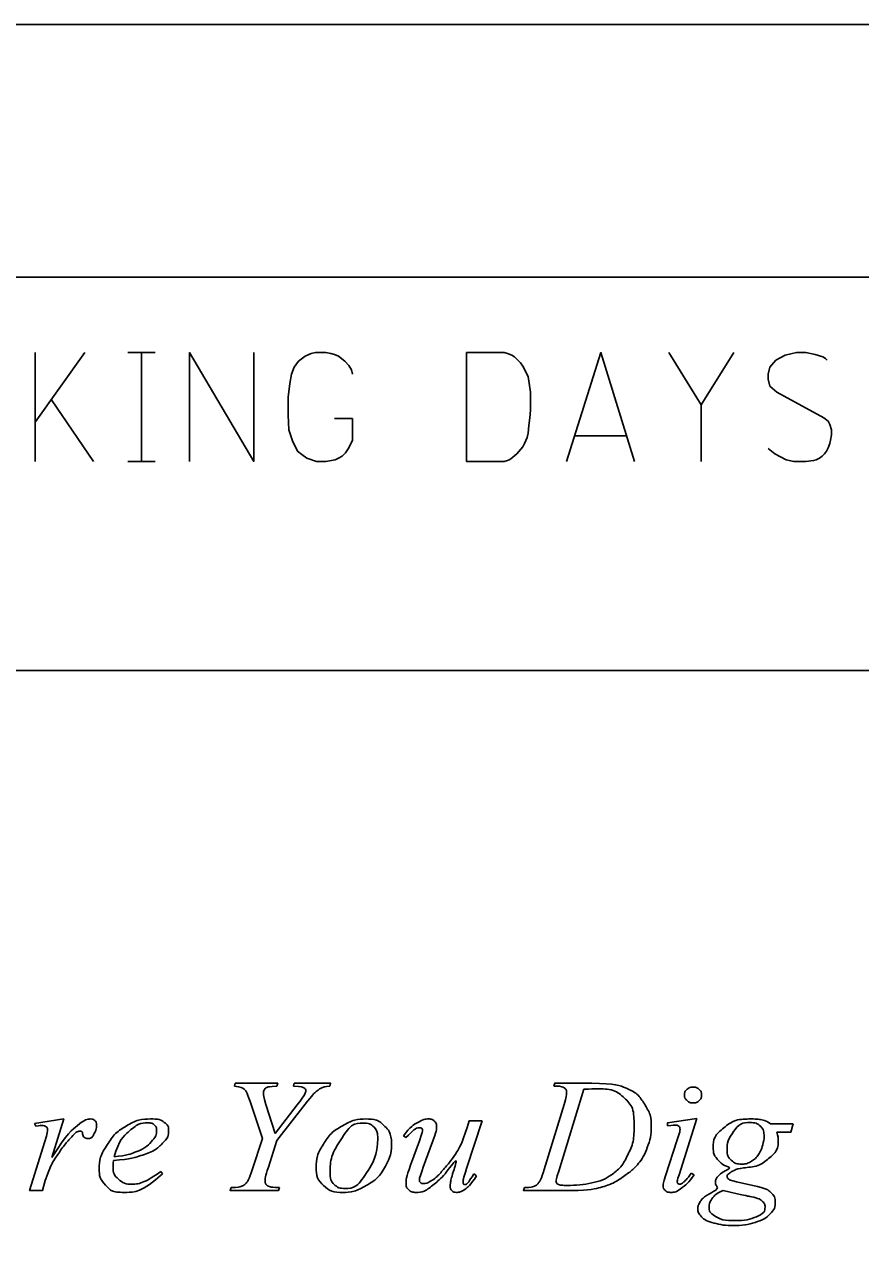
# Model space of a CAD drawing. Extents: x 10.6 to 44.6, y -2.6 to 23.4.
# Drawn here: x 17.498 to 18.573, y 5.328 to 6.904 of the extents above; entities that cross this region are included whole.
import ezdxf

# ---------------------------------------------------------------- set-up
doc = ezdxf.new("R2010")
doc.units = 0
doc.layers.add('SH_Data', color=7, linetype='Continuous')

msp = doc.modelspace()

# ---------------------------------------------------------------- linework, layer by layer
at = {"layer": 'SH_Data'}
for p, q in [((13.6278, 6.5791), (18.8278, 6.5791)), ((17.5114, 6.4821), (17.5114, 6.3421)), ((17.5754, 6.4821), (17.5114, 6.3928)), ((17.6305, 6.4821), (17.6658, 6.4821)), ((17.6481, 6.3421), (17.6481, 6.4821)), ((17.5324, 6.4215), (17.5864, 6.3421)), ((18.3679, 6.4149), (18.3679, 6.3421)), ((18.2709, 6.3752), (18.2059, 6.3752)), ((17.6305, 6.3421), (17.6658, 6.3421)), ((13.6278, 6.0733), (18.8278, 6.0733))]:
    msp.add_line(p, q, dxfattribs=at)
msp.add_lwpolyline([(13.6278, 6.9042), (18.8278, 6.9042), (18.8278, 3.8042), (13.6278, 3.8042)], close=True, dxfattribs=at)
msp.add_lwpolyline([(13.6278, 6.9042), (18.8278, 6.9042), (18.8278, 3.8042), (13.6278, 3.8042)], close=True, dxfattribs=at)
for points in [[(17.7099, 6.3421), (17.7099, 6.4821), (17.7925, 6.3421), (17.7925, 6.4821)], [(17.9193, 6.4545), (17.9182, 6.46), (17.9149, 6.4656), (17.9094, 6.4711), (17.9016, 6.4777), (17.8961, 6.4799), (17.8917, 6.481), (17.8851, 6.4821), (17.8719, 6.4821), (17.8664, 6.481), (17.8631, 6.4799), (17.8587, 6.4777), (17.8498, 6.4711), (17.8443, 6.4634), (17.841, 6.4545), (17.8388, 6.4424), (17.8366, 6.4248), (17.8366, 6.4016), (17.8377, 6.3829), (17.8421, 6.3686), (17.8487, 6.3553), (17.8542, 6.3509), (17.8609, 6.3465), (17.873, 6.3421), (17.8851, 6.3421), (17.8972, 6.3443), (17.9016, 6.3465), (17.906, 6.3487), (17.9105, 6.3531), (17.9149, 6.3597), (17.9193, 6.3697), (17.9193, 6.3972), (17.8961, 6.3972)], [(18.0659, 6.4821), (18.1144, 6.4821), (18.1188, 6.481), (18.1243, 6.4788), (18.1276, 6.4766), (18.132, 6.4722), (18.1353, 6.4689), (18.1386, 6.4645), (18.1452, 6.4512), (18.1485, 6.4314), (18.1485, 6.416), (18.1485, 6.4082), (18.1474, 6.3983), (18.1463, 6.3884), (18.1452, 6.3785), (18.1441, 6.373), (18.1408, 6.3652), (18.1386, 6.3608), (18.1309, 6.352), (18.1232, 6.3454), (18.121, 6.3443), (18.1188, 6.3432), (18.1144, 6.3421), (18.0659, 6.3421), (18.0659, 6.4821)], [(18.1948, 6.3421), (18.2389, 6.4821), (18.2819, 6.3421)], [(18.326, 6.4821), (18.3679, 6.4149), (18.4098, 6.4821)], [(18.5299, 6.4722), (18.5277, 6.4744), (18.5244, 6.4766), (18.5145, 6.4799), (18.5024, 6.4821), (18.4935, 6.4821), (18.4902, 6.4821), (18.4759, 6.4788), (18.4638, 6.4722), (18.4561, 6.4634), (18.4539, 6.4545), (18.4539, 6.4479), (18.4561, 6.4391), (18.4649, 6.4314), (18.5255, 6.3983), (18.531, 6.3939), (18.5332, 6.3895), (18.5354, 6.3829), (18.5354, 6.3763), (18.5343, 6.3697), (18.5332, 6.3652), (18.531, 6.3597), (18.5288, 6.3553), (18.5266, 6.352), (18.5233, 6.3487), (18.52, 6.3465), (18.5156, 6.3443), (18.5123, 6.3432), (18.5024, 6.3421), (18.4869, 6.3421), (18.477, 6.3443), (18.4627, 6.352), (18.4539, 6.3586)], [(17.7676, 5.5384), (17.7687, 5.5421), (17.8233, 5.5421), (17.822, 5.5384)], [(17.8436, 5.5384), (17.8446, 5.5421), (17.8912, 5.5421), (17.8903, 5.5384)], [(18.1782, 5.5384), (18.1795, 5.5421), (18.227, 5.5421)], [(18.1806, 5.5384), (18.1782, 5.5384)], [(18.2169, 5.5345), (18.1847, 5.4292)], [(17.7906, 5.431), (17.8036, 5.4713), (17.7878, 5.5189)], [(17.808, 5.515), (17.8201, 5.4775)], [(17.8584, 5.5151), (17.8221, 5.4684), (17.8112, 5.4344)], [(17.8201, 5.4775), (17.8484, 5.5142)], [(18.1658, 5.4312), (18.1915, 5.5147)], [(17.5106, 5.4906), (17.548, 5.4962), (17.5328, 5.4468)], [(17.512, 5.4869), (17.5106, 5.4906)], [(18.086, 5.4939), (18.0662, 5.4323)], [(18.0669, 5.4854), (18.0695, 5.4939), (18.086, 5.4939)], [(18.3243, 5.4872), (18.3243, 5.4912), (18.3624, 5.4968)], [(18.3624, 5.4968), (18.3393, 5.4245)], [(18.4571, 5.4899), (18.4863, 5.4899)], [(18.4863, 5.4899), (18.4832, 5.4794), (18.4649, 5.4794)], [(17.9881, 5.4722), (17.9848, 5.4745)], [(18.3219, 5.4231), (18.3371, 5.4692)], [(17.5244, 5.417), (17.5208, 5.4042), (17.5042, 5.4042), (17.5237, 5.4674)], [(17.994, 5.4366), (18.0054, 5.468)], [(18.0225, 5.4666), (18.0105, 5.4342)], [(17.673, 5.4287), (17.6753, 5.4257)], [(18.0755, 5.4255), (18.0788, 5.4232)], [(18.3551, 5.4267), (18.3589, 5.4244)], [(17.8255, 5.4079), (17.8244, 5.4042), (17.762, 5.4042), (17.7633, 5.4079)], [(18.2019, 5.4042), (18.1392, 5.4042), (18.1407, 5.4079)], [(18.4131, 5.4153), (18.4343, 5.4108)]]:
    msp.add_lwpolyline(points, dxfattribs=at)
for points in [[(17.7878, 5.5189), (17.7835, 5.5315), (17.78, 5.5346), (17.7764, 5.5377), (17.7676, 5.5384)], [(17.822, 5.5384), (17.8117, 5.5377), (17.8103, 5.5372), (17.8079, 5.5364), (17.8064, 5.5343), (17.8049, 5.5322), (17.8049, 5.5293), (17.8049, 5.5251), (17.808, 5.515)], [(17.8484, 5.5142), (17.8593, 5.5286), (17.8593, 5.5326), (17.8593, 5.5348), (17.8569, 5.5363), (17.8546, 5.5378), (17.8436, 5.5384)], [(17.8903, 5.5384), (17.8835, 5.5376), (17.881, 5.5367), (17.8771, 5.5351), (17.8732, 5.5319), (17.8681, 5.5276), (17.8584, 5.5151)], [(18.1915, 5.5147), (18.1946, 5.5245), (18.1946, 5.5301), (18.1946, 5.5341), (18.1918, 5.5362), (18.1889, 5.5384), (18.1806, 5.5384)], [(18.1847, 5.4292), (18.1811, 5.4188), (18.1811, 5.4163), (18.1811, 5.4148), (18.1822, 5.4135), (18.1834, 5.4121), (18.1853, 5.4116), (18.1882, 5.4108), (18.1947, 5.4108), (18.2122, 5.4108), (18.2271, 5.4141), (18.2421, 5.4174), (18.2517, 5.4239), (18.2652, 5.4334), (18.2734, 5.45), (18.2815, 5.4665), (18.2815, 5.4877), (18.2815, 5.5116), (18.2689, 5.5232), (18.2564, 5.5349), (18.2323, 5.5349), (18.2264, 5.5349), (18.2169, 5.5345)], [(18.227, 5.5421), (18.2571, 5.5421), (18.2717, 5.5357), (18.2862, 5.5293), (18.2948, 5.5155), (18.3035, 5.5017), (18.3035, 5.4859), (18.3035, 5.4724), (18.2985, 5.4596), (18.2936, 5.4469), (18.2873, 5.4392), (18.281, 5.4315), (18.268, 5.4223), (18.255, 5.413), (18.2398, 5.4086), (18.2246, 5.4042), (18.2019, 5.4042)], [(18.3574, 5.5373), (18.362, 5.5373), (18.3652, 5.5343), (18.3683, 5.5313), (18.3683, 5.5271), (18.3683, 5.5229), (18.3651, 5.5199), (18.3619, 5.5169), (18.3574, 5.5169), (18.3529, 5.5169), (18.3497, 5.5199), (18.3464, 5.5229), (18.3464, 5.5271), (18.3464, 5.5313), (18.3496, 5.5343), (18.3528, 5.5373), (18.3574, 5.5373)], [(17.5237, 5.4674), (17.5272, 5.4784), (17.5272, 5.4831), (17.5272, 5.4849), (17.5255, 5.4862), (17.5234, 5.4878), (17.52, 5.4878), (17.5178, 5.4878), (17.512, 5.4869)], [(17.5328, 5.4468), (17.552, 5.4772), (17.5677, 5.4893), (17.5767, 5.4962), (17.5823, 5.4962), (17.5859, 5.4962), (17.588, 5.4942), (17.5901, 5.4923), (17.5901, 5.4885), (17.5901, 5.4818), (17.5864, 5.4757), (17.5837, 5.4711), (17.5788, 5.4711), (17.5763, 5.4711), (17.5745, 5.4726), (17.5727, 5.4742), (17.5723, 5.4773), (17.5721, 5.4793), (17.5713, 5.4799), (17.5704, 5.4807), (17.5692, 5.4807), (17.5674, 5.4807), (17.5657, 5.4799), (17.5629, 5.4784), (17.5571, 5.4719), (17.5481, 5.462), (17.5375, 5.4461), (17.5329, 5.4394), (17.5296, 5.4309), (17.525, 5.4193), (17.5244, 5.417)], [(17.6753, 5.4257), (17.6494, 5.4018), (17.6259, 5.4018), (17.6099, 5.4018), (17.6018, 5.4111), (17.5937, 5.4205), (17.5937, 5.4318), (17.5937, 5.4469), (17.6038, 5.4628), (17.6138, 5.4786), (17.629, 5.4874), (17.6442, 5.4962), (17.6603, 5.4962), (17.6718, 5.4962), (17.6774, 5.4919), (17.683, 5.4875), (17.683, 5.4815), (17.683, 5.4731), (17.6756, 5.4653), (17.666, 5.4553), (17.6472, 5.4491), (17.6348, 5.4449), (17.6122, 5.4426)], [(17.613, 5.4475), (17.6296, 5.4493), (17.64, 5.4534), (17.6537, 5.459), (17.6606, 5.4668), (17.6675, 5.4746), (17.6675, 5.4816), (17.6675, 5.4859), (17.6645, 5.4885), (17.6616, 5.4912), (17.6561, 5.4912), (17.6447, 5.4912), (17.6318, 5.4801), (17.619, 5.4691), (17.613, 5.4475)], [(17.9697, 5.4644), (17.9697, 5.4492), (17.961, 5.4342), (17.9523, 5.4193), (17.9368, 5.4105), (17.9213, 5.4018), (17.9067, 5.4018), (17.8917, 5.4018), (17.8823, 5.4107), (17.8728, 5.4196), (17.8728, 5.4337), (17.8728, 5.4487), (17.882, 5.4637), (17.8913, 5.4787), (17.9067, 5.4875), (17.9222, 5.4962), (17.9366, 5.4962), (17.951, 5.4962), (17.9604, 5.4874), (17.9697, 5.4785), (17.9697, 5.4644)], [(17.9518, 5.4714), (17.9518, 5.4809), (17.9468, 5.4859), (17.9418, 5.4909), (17.9339, 5.4909), (17.9178, 5.4909), (17.9043, 5.4695), (17.8907, 5.4481), (17.8907, 5.427), (17.8907, 5.4173), (17.896, 5.4121), (17.9012, 5.4069), (17.9092, 5.4069), (17.9247, 5.4069), (17.9383, 5.4282), (17.9518, 5.4495), (17.9518, 5.4714)], [(17.9848, 5.4745), (17.9937, 5.4863), (18.0036, 5.4919), (18.0112, 5.4962), (18.0176, 5.4962), (18.022, 5.4962), (18.0248, 5.4934), (18.0276, 5.4905), (18.0276, 5.486), (18.0276, 5.4806), (18.0225, 5.4666)], [(18.0054, 5.468), (18.0095, 5.4793), (18.0095, 5.4821), (18.0095, 5.4833), (18.0084, 5.4842), (18.0073, 5.485), (18.006, 5.485), (18.0033, 5.485), (18.0005, 5.4835), (17.9978, 5.482), (17.9881, 5.4722)], [(18.0105, 5.4342), (18.0055, 5.4209), (18.0055, 5.4174), (18.0055, 5.4155), (18.0069, 5.4143), (18.0083, 5.4131), (18.0107, 5.4131), (18.0145, 5.4131), (18.0205, 5.4165), (18.0265, 5.4198), (18.0366, 5.4314), (18.0466, 5.443), (18.0532, 5.4531), (18.0597, 5.4633), (18.0669, 5.4854)], [(18.3371, 5.4692), (18.3406, 5.4804), (18.3406, 5.4832), (18.3406, 5.4855), (18.3389, 5.4869), (18.3372, 5.4883), (18.3343, 5.4883), (18.3319, 5.4883), (18.3243, 5.4872)], [(18.4343, 5.4108), (18.4519, 5.407), (18.4575, 5.4017), (18.4631, 5.3963), (18.4631, 5.3893), (18.4631, 5.381), (18.4565, 5.374), (18.4499, 5.3671), (18.4371, 5.3632), (18.4244, 5.3593), (18.409, 5.3593), (18.3955, 5.3593), (18.3844, 5.3623), (18.3732, 5.3653), (18.3684, 5.3704), (18.3636, 5.3755), (18.3636, 5.3808), (18.3636, 5.3852), (18.3667, 5.3899), (18.3699, 5.3947), (18.3746, 5.3977), (18.3775, 5.3996), (18.3913, 5.4068), (18.3862, 5.4105), (18.3862, 5.4149), (18.3862, 5.4189), (18.3905, 5.4235), (18.3948, 5.4281), (18.4086, 5.4336), (18.397, 5.4357), (18.3902, 5.4429), (18.3833, 5.4501), (18.3833, 5.459), (18.3833, 5.4734), (18.397, 5.4848), (18.4107, 5.4962), (18.4334, 5.4962), (18.4417, 5.4962), (18.4469, 5.4947), (18.4522, 5.4932), (18.4571, 5.4899)], [(18.449, 5.474), (18.449, 5.4822), (18.444, 5.4868), (18.4389, 5.4915), (18.4308, 5.4915), (18.4179, 5.4915), (18.4096, 5.48), (18.4012, 5.4684), (18.4012, 5.456), (18.4012, 5.4481), (18.4066, 5.4432), (18.4119, 5.4382), (18.4195, 5.4382), (18.4255, 5.4382), (18.4312, 5.4411), (18.4368, 5.4441), (18.4406, 5.4493), (18.4445, 5.4544), (18.4468, 5.4625), (18.449, 5.4705), (18.449, 5.474)], [(18.4649, 5.4794), (18.4669, 5.4739), (18.4669, 5.4691), (18.4669, 5.4557), (18.4546, 5.4452), (18.4421, 5.4347), (18.4204, 5.4336), (18.4091, 5.4303), (18.4034, 5.4258), (18.4012, 5.4242), (18.4012, 5.4225), (18.4012, 5.4204), (18.4032, 5.4187), (18.4052, 5.4171), (18.4131, 5.4153)], [(17.6122, 5.4426), (17.6116, 5.4375), (17.6116, 5.4341), (17.6116, 5.4251), (17.6186, 5.4187), (17.6256, 5.4124), (17.6356, 5.4124), (17.6436, 5.4124), (17.651, 5.4154), (17.6584, 5.4184), (17.673, 5.4287)], [(18.0788, 5.4232), (18.0712, 5.4108), (18.0633, 5.4053), (18.058, 5.4018), (18.0531, 5.4018), (18.0494, 5.4018), (18.0472, 5.404), (18.045, 5.4062), (18.045, 5.4098), (18.045, 5.4132), (18.0464, 5.4189), (18.0482, 5.4259), (18.0567, 5.4512), (18.0374, 5.4229), (18.0244, 5.4123), (18.0114, 5.4018), (18.0005, 5.4018), (17.9954, 5.4018), (17.9918, 5.405), (17.9883, 5.4083), (17.9883, 5.4132), (17.9883, 5.4208), (17.994, 5.4366)], [(17.7633, 5.4079), (17.7726, 5.4081), (17.7757, 5.4093), (17.7806, 5.4111), (17.783, 5.4142), (17.7867, 5.4189), (17.7906, 5.431)], [(17.8112, 5.4344), (17.8071, 5.4215), (17.8071, 5.4166), (17.8071, 5.4135), (17.8084, 5.4118), (17.8097, 5.4102), (17.8128, 5.4092), (17.817, 5.408), (17.8255, 5.4079)], [(18.0662, 5.4323), (18.0617, 5.4186), (18.0617, 5.415), (18.0617, 5.4133), (18.0622, 5.4125), (18.0628, 5.4117), (18.0637, 5.4117), (18.0651, 5.4117), (18.0668, 5.4131), (18.0685, 5.4146), (18.0755, 5.4255)], [(18.1407, 5.4079), (18.1493, 5.4081), (18.1522, 5.4093), (18.1566, 5.411), (18.1587, 5.414), (18.1619, 5.4183), (18.1658, 5.4312)], [(18.3589, 5.4244), (18.3518, 5.4139), (18.3422, 5.407), (18.3351, 5.4018), (18.3287, 5.4018), (18.3244, 5.4018), (18.3217, 5.4043), (18.319, 5.4067), (18.319, 5.4105), (18.319, 5.4143), (18.3219, 5.4231)], [(18.3393, 5.4245), (18.337, 5.4172), (18.337, 5.4157), (18.337, 5.4142), (18.338, 5.4132), (18.3389, 5.4122), (18.3402, 5.4122), (18.3417, 5.4122), (18.3437, 5.4138), (18.3494, 5.4183), (18.3551, 5.4267)], [(18.396, 5.4042), (18.3871, 5.4004), (18.3826, 5.3946), (18.378, 5.3887), (18.378, 5.383), (18.378, 5.3763), (18.3846, 5.3719), (18.394, 5.3656), (18.4121, 5.3656), (18.4277, 5.3656), (18.4388, 5.3705), (18.4499, 5.3755), (18.4499, 5.3833), (18.4499, 5.3872), (18.4458, 5.3908), (18.4417, 5.3943), (18.4299, 5.3966), (18.4235, 5.3978), (18.396, 5.4042)]]:
    msp.add_open_spline(points, degree=3, dxfattribs=at)

doc.saveas('drawing.dxf')
